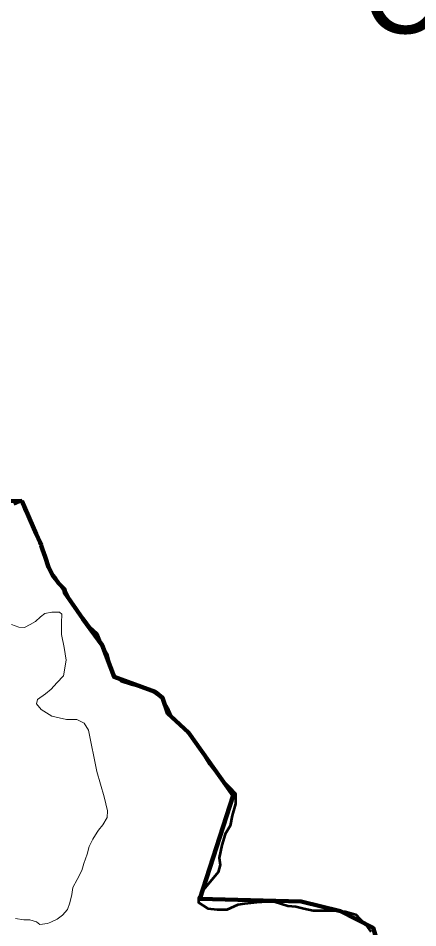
# Model space of a CAD drawing. Extents: x -1643653 to 4543381, y 1624270 to 13878484.
# Drawn here: x 762674 to 765076, y 8927619 to 8933088 of the extents above; entities that cross this region are included whole.
import ezdxf

# ---------------------------------------------------------------- set-up
doc = ezdxf.new("R2010")
doc.units = 0
doc.header["$LTSCALE"] = 200
for name, color, linetype, lineweight in [('1', 7, 'Continuous', 13), ('24', 7, 'Continuous', 25), ('26', 7, 'Continuous', 106), ('27', 7, 'Continuous', 53), ('28', 7, 'Continuous', 53), ('29', 7, 'Continuous', 13)]:
    doc.layers.add(name, color=color, linetype=linetype, lineweight=lineweight)
doc.layers.add('41', color=7, linetype='Continuous')

msp = doc.modelspace()

# ---------------------------------------------------------------- linework, layer by layer
at = {"layer": '1', "lineweight": 25}
msp.add_spline([(814781, 9009175.5), (814787.2, 9009173.4), (814796.9, 9009173.4), (814799.4, 9009172.4), (814805.1, 9009174.5), (814805.6, 9009176.5), (814811.7, 9009179.5), (814811.7, 9009179.5), (814801.5, 9009181), (814790.7, 9009181.5), (814784.1, 9009183.1), (814777.4, 9009185.1), (814778.4, 9009175.5)], degree=3, dxfattribs=at)
at = {"layer": '24', "lineweight": 53}
for points in [[(762649.5, 8930167), (762695.4, 8930187.1), (762710.3, 8930136), (762745.5, 8930069.6), (762765.5, 8930023.6), (762805.6, 8929936.8), (762835.5, 8929850), (762855.5, 8929788.7), (762885.6, 8929732.5), (762915.8, 8929691.6), (762951.2, 8929655.7), (762976.3, 8929609.7), (763026.7, 8929538), (763061.8, 8929476.7), (763102.2, 8929430.6), (763147.7, 8929389.5), (763167.7, 8929338.5), (763207.9, 8929266.9), (763227.7, 8929185.3), (763252.8, 8929139.3), (763293.2, 8929103.3), (763354.1, 8929082.6), (763435.4, 8929061.7), (763486.1, 8929035.9)], [(763486.1, 8929035.9), (763536.7, 8928999.9), (763571.9, 8928943.7), (763591.9, 8928897.7), (763647.5, 8928846.4), (763692.9, 8928790.1), (763733.3, 8928743.9), (763773.5, 8928682.6), (763823.8, 8928600.8), (763884.3, 8928523.9), (763945, 8928462.4), (763980.3, 8928426.6), (763979.9, 8928365.4), (763959.1, 8928294.2), (763948.5, 8928233.2), (763917.6, 8928182.4), (763896.8, 8928116.4), (763881.7, 8928039.6), (763887.8, 8927997.1), (763875.7, 8927954.6), (763787.7, 8927848.4), (763757.4, 8927796.8), (763757.1, 8927770.9), (763812.8, 8927734.9), (763868.7, 8927729.4), (763929.7, 8927729), (763996.1, 8927759.2), (764036.4, 8927766.4), (764108.1, 8927773.7), (764169.1, 8927778.4), (764218.3, 8927775.5), (764294.1, 8927751.2), (764342.7, 8927748.2), (764391.2, 8927736), (764445.8, 8927723.9), (764524.6, 8927723.9), (764588.3, 8927723.9), (764639.8, 8927717.8), (764703.5, 8927699.6), (764727.9, 8927673), (764763.2, 8927637.1), (764793.5, 8927596.1)]]:
    msp.add_lwpolyline(points, dxfattribs=at)
at = {"layer": '26'}
for points in [[(762695.4, 8930187.1), (762586, 8930184.8), (762562, 8930201.6)], [(762811, 8929921.2), (762805.6, 8929936.8), (762781.7, 8929988.5), (762695.4, 8930187.1)], [(762820.2, 8929894.6), (762812.3, 8929918.2), (762811, 8929921.2)], [(762882.7, 8929737.9), (762855.5, 8929788.7), (762835.5, 8929850), (762820.2, 8929894.6)], [(762956.2, 8929646.6), (762951.2, 8929655.7), (762915.8, 8929691.6), (762897, 8929717.1), (762882.7, 8929737.9)], [(764241.6, 8925793.7), (765069.8, 8926883.9), (764882.3, 8927026.4), (764762.3, 8927018.9), (764702.4, 8927123.9), (764784.8, 8927266.5), (764859.8, 8927446.6), (764807.3, 8927619.1), (764611.4, 8927718.9), (764374.5, 8927778.2), (763766.2, 8927793.6), (763966.2, 8928414), (763697.2, 8928793.8), (763574, 8928907), (763541.3, 8929002.6), (763496.1, 8929037.8), (763249.7, 8929128.4), (763179.3, 8929319.5), (763061.8, 8929476.7), (762952.6, 8929635.9), (762953.7, 8929651.1), (762956.2, 8929646.6)]]:
    msp.add_lwpolyline(points, dxfattribs=at)
at = {"layer": '27'}
msp.add_lwpolyline([(762586, 8930184.8), (762695.4, 8930187.1), (762812.3, 8929918.2), (762862.6, 8929767.2), (763061.8, 8929476.7), (763179.3, 8929319.5), (763249.7, 8929128.4), (763496.1, 8929037.8), (763541.3, 8929002.6), (763574, 8928907), (763697.2, 8928793.8), (763966.2, 8928414), (763766.2, 8927793.6), (764374.5, 8927778.2), (764611.4, 8927718.9), (764807.3, 8927619.1)], dxfattribs=at)
at = {"layer": '28'}
msp.add_lwpolyline([(762586, 8930184.8), (762695.4, 8930187.1), (762812.3, 8929918.2), (762862.6, 8929767.2), (763061.8, 8929476.7), (763179.3, 8929319.5), (763249.7, 8929128.4), (763496.1, 8929037.8), (763541.3, 8929002.6), (763574, 8928907), (763697.2, 8928793.8), (763966.2, 8928414), (763766.2, 8927793.6), (764374.5, 8927778.2), (764611.4, 8927718.9), (764807.3, 8927619.1)], dxfattribs=at)
at = {"layer": '29', "lineweight": 53}
msp.add_lwpolyline([(762586, 8930184.8), (762695.4, 8930187.1), (762812.3, 8929918.2), (762862.6, 8929767.2), (763061.8, 8929476.7), (763179.3, 8929319.5), (763249.7, 8929128.4), (763496.1, 8929037.8), (763541.3, 8929002.6), (763574, 8928907), (763697.2, 8928793.8), (763966.2, 8928414), (763766.2, 8927793.6), (764374.5, 8927778.2), (764611.4, 8927718.9), (764807.3, 8927619.1)], dxfattribs=at)
at = {"layer": '29'}
for points in [[(763157.1, 8928207.4), (763182.8, 8928238.4), (763208.5, 8928282.5), (763209.8, 8928322.9), (763190.1, 8928406.1), (763147.2, 8928559.9), (763096.8, 8928808.5), (763069.6, 8928850.8), (763026.7, 8928872.8), (762964.2, 8928872.8), (762876.4, 8928892.8), (762812.2, 8928932.8), (762784, 8928965.8), (762788.9, 8928991.5), (762837.9, 8929025.8), (762871.1, 8929054.7), (762906.6, 8929092.6), (762945.8, 8929134.2), (762961.8, 8929228.5), (762949.5, 8929305.6), (762933.4, 8929383.4), (762933.4, 8929453.2), (762935.9, 8929504.6), (762921.2, 8929516.8), (762875.8, 8929518.1), (762832.9, 8929509.5), (762808.4, 8929488.7), (762777.8, 8929460.5), (762745.9, 8929443.4), (762711.6, 8929425), (762677.2, 8929426.2), (762634.3, 8929443.2)], [(763157.1, 8928207.4), (763182.8, 8928238.4), (763208.5, 8928282.5), (763209.8, 8928322.9), (763190.1, 8928406.1), (763147.2, 8928559.9), (763096.8, 8928808.5), (763069.6, 8928850.8), (763026.7, 8928872.8), (762964.2, 8928872.8), (762876.4, 8928892.8), (762812.2, 8928932.8), (762784, 8928965.8), (762788.9, 8928991.5), (762837.9, 8929025.8), (762871.1, 8929054.7), (762906.6, 8929092.6), (762945.8, 8929134.2), (762961.8, 8929228.5), (762949.5, 8929305.6), (762933.4, 8929383.4), (762933.4, 8929453.2), (762935.9, 8929504.6), (762921.2, 8929516.8), (762875.8, 8929518.1), (762832.9, 8929509.5), (762808.4, 8929488.7), (762777.8, 8929460.5), (762745.9, 8929443.4), (762711.6, 8929425), (762677.2, 8929426.2), (762634.3, 8929443.2)], [(762656.8, 8927674.7), (762708.6, 8927667.5), (762742.7, 8927666.8), (762783.2, 8927655.8), (762802.8, 8927639.9), (762849.4, 8927646), (762869, 8927653.3), (762908.2, 8927671.7), (762940.1, 8927696.2), (762969.5, 8927729.2), (762984.2, 8927769.6), (762995.2, 8927819.8), (763001.6, 8927861.2), (763027.4, 8927909), (763055.6, 8927964.1), (763067.8, 8928006.9), (763088.7, 8928062), (763099.7, 8928108.5), (763121.8, 8928152.6), (763148.8, 8928195.1), (763157.1, 8928207.4)]]:
    msp.add_lwpolyline(points, dxfattribs=at)

# ---------------------------------------------------------------- texts
at = {"layer": '41'}
msp.add_text('Coité do Nóia', height=500, dxfattribs=at).set_placement((764742.7, 8932997.3))

doc.saveas('drawing.dxf')
